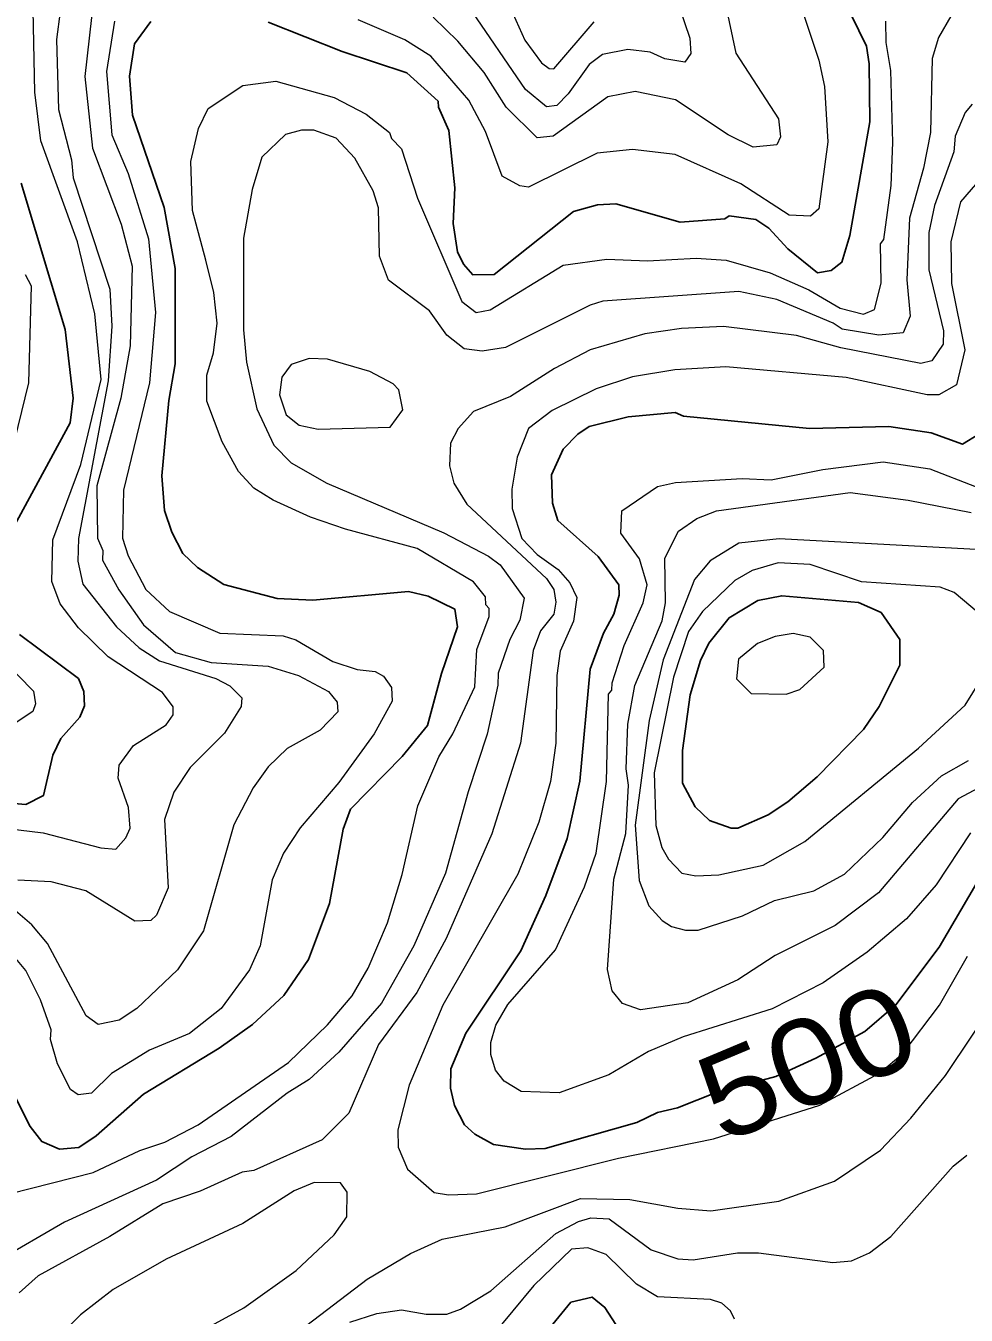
# Model space of a CAD drawing. Extents: x 673.3 to 698.5, y 6984.3 to 7012.3.
# Drawn here: x 689.47 to 690.343, y 7010.225 to 7011.422 of the extents above; entities that cross this region are included whole.
import ezdxf
from ezdxf.enums import TextEntityAlignment as Align

# ---------------------------------------------------------------- set-up
doc = ezdxf.new("R2010")
doc.units = 0
doc.header["$LTSCALE"] = 0.032
doc.layers.add('1', color=7, linetype='Continuous', lineweight=25)
doc.layers.add('2', color=7, linetype='Continuous', lineweight=13)
doc.layers.add('61', color=7, linetype='Continuous')

msp = doc.modelspace()

# ---------------------------------------------------------------- linework, layer by layer
at = {"layer": '1'}
for points in [[(690.2152, 7011.4753), (690.2503, 7011.4034), (690.2528, 7011.3871), (690.2535, 7011.3333), (690.2348, 7011.2277), (690.2275, 7011.2028), (690.2174, 7011.1951), (690.2048, 7011.1931), (690.1773, 7011.2152), (690.1596, 7011.2345), (690.1476, 7011.2424), (690.1229, 7011.2458), (690.1188, 7011.2433), (690.0773, 7011.2401), (690.0176, 7011.2571), (690.0005, 7011.2562), (689.9782, 7011.2501), (689.9048, 7011.1916), (689.8849, 7011.1912), (689.8763, 7011.2011), (689.8707, 7011.2125), (689.8668, 7011.2389), (689.8683, 7011.272), (689.8627, 7011.3252), (689.8529, 7011.3469), (689.8527, 7011.3523), (689.8235, 7011.3787), (689.7637, 7011.3985), (689.6948, 7011.4259)], [(689.5859, 7011.4265), (689.571, 7011.4058), (689.5663, 7011.3757), (689.5689, 7011.3394), (689.5984, 7011.2536), (689.6087, 7011.1971), (689.6085, 7011.1086), (689.6028, 7011.0746), (689.5963, 7011.0046), (689.5988, 7010.9725), (689.6056, 7010.9522), (689.6158, 7010.9323), (689.6295, 7010.9195), (689.6539, 7010.9038), (689.7033, 7010.8906), (689.7365, 7010.889), (689.8251, 7010.8971), (689.8433, 7010.8929), (689.8683, 7010.8806), (689.8706, 7010.8643), (689.8557, 7010.8211), (689.8429, 7010.7727), (689.8192, 7010.7438), (689.7715, 7010.6951), (689.7647, 7010.6765), (689.7519, 7010.6075), (689.7325, 7010.5554), (689.7096, 7010.5221), (689.6805, 7010.495), (689.6494, 7010.4732), (689.5792, 7010.4305), (689.5354, 7010.3916), (689.5192, 7010.381), (689.5013, 7010.3793), (689.4848, 7010.3866), (689.4741, 7010.4004), (689.4458, 7010.4554)], [(689.4657, 7011.2762), (689.5066, 7011.1405), (689.514, 7011.0767), (689.5113, 7011.0538), (689.4535, 7010.9477)], [(690.3527, 7010.6265), (690.3177, 7010.5668), (690.2776, 7010.5133), (690.2487, 7010.4885), (690.2033, 7010.4639), (690.166, 7010.4468), (690.1107, 7010.4319), (690.075, 7010.4177), (690.0564, 7010.4134), (690.0372, 7010.404), (689.9519, 7010.38), (689.9337, 7010.3794), (689.904, 7010.3836), (689.8868, 7010.3932), (689.8773, 7010.402), (689.8679, 7010.4198), (689.8643, 7010.4359), (689.8644, 7010.4541), (689.8783, 7010.4871), (689.9295, 7010.5635), (689.9527, 7010.615), (689.9726, 7010.6678), (689.9841, 7010.721), (689.9937, 7010.8251), (690.0062, 7010.8584), (690.0157, 7010.876), (690.0206, 7010.8939), (690.0203, 7010.9033), (690.0012, 7010.9295), (689.9637, 7010.9632), (689.9587, 7010.9792), (689.958, 7011.0054), (689.9686, 7011.0292), (689.9824, 7011.0432), (689.993, 7011.0502), (690.029, 7011.0593), (690.0727, 7011.0632), (690.0805, 7011.0598), (690.1975, 7011.0486), (690.2711, 7011.0502), (690.3102, 7011.0446), (690.3395, 7011.0341), (690.3546, 7011.0433)], [(689.4642, 7010.8573), (689.5189, 7010.8164), (689.5238, 7010.8043), (689.5246, 7010.7909), (689.5203, 7010.7804), (689.5025, 7010.7608), (689.4951, 7010.7453), (689.4864, 7010.7076), (689.4701, 7010.6993), (689.3878, 7010.7065)], [(689.9038, 7010.1492), (689.9759, 7010.2374), (689.9956, 7010.2421), (690.0075, 7010.2325), (690.0341, 7010.1913)]]:
    msp.add_lwpolyline(points, dxfattribs=at)
msp.add_lwpolyline([(690.1589, 7010.6898), (690.1772, 7010.7018), (690.2044, 7010.725), (690.2476, 7010.769), (690.262, 7010.7905), (690.2811, 7010.8287), (690.2811, 7010.8526), (690.2639, 7010.8776), (690.243, 7010.8869), (690.1716, 7010.8932), (690.1493, 7010.8889), (690.1227, 7010.8728), (690.1038, 7010.8493), (690.0961, 7010.833), (690.0866, 7010.8013), (690.0794, 7010.7496), (690.0794, 7010.7193), (690.0913, 7010.6971), (690.1045, 7010.6846), (690.1248, 7010.6773), (690.1308, 7010.6774)], close=True, dxfattribs=at)
at = {"layer": '2'}
for points in [[(689.502, 7010.8856), (689.4943, 7010.9063), (689.4951, 7010.9451), (689.521, 7011.0151), (689.54, 7011.094), (689.5342, 7011.1551), (689.5179, 7011.2218), (689.484, 7011.3155), (689.4783, 7011.3607), (689.4749, 7011.5286)], [(689.5393, 7011.5043), (689.5247, 7011.3753), (689.532, 7011.3089), (689.5584, 7011.2382), (689.5686, 7011.1991), (689.567, 7011.1254), (689.5581, 7011.0767), (689.5359, 7010.9954), (689.5366, 7010.9466), (689.5415, 7010.9352), (689.5411, 7010.9263), (689.5563, 7010.8987), (689.5791, 7010.8663), (689.6089, 7010.8405), (689.6421, 7010.8312), (689.6948, 7010.8279), (689.7231, 7010.8193), (689.751, 7010.8043), (689.759, 7010.7945), (689.7597, 7010.7854), (689.7432, 7010.7683), (689.7126, 7010.7513), (689.6951, 7010.7345), (689.6811, 7010.715), (689.663, 7010.6805), (689.635, 7010.5822), (689.6107, 7010.5459), (689.5732, 7010.5099), (689.5567, 7010.499), (689.5373, 7010.495)], [(690.0534, 7011.5074), (690.0864, 7011.4108), (690.0873, 7011.3966), (690.0817, 7011.3885), (690.0632, 7011.3918), (690.0496, 7011.3979), (690.0287, 7011.4004), (690.0052, 7011.3958), (689.993, 7011.3866), (689.9735, 7011.3592), (689.963, 7011.3485), (689.9532, 7011.347), (689.9339, 7011.3634), (689.8809, 7011.4407)], [(690.1135, 7011.4701), (690.129, 7011.3969), (690.1686, 7011.3359), (690.1704, 7011.3193), (690.167, 7011.3118), (690.1451, 7011.3097), (690.1219, 7011.321), (690.073, 7011.3538), (690.0355, 7011.3613), (690.0101, 7011.3564), (689.9594, 7011.3198), (689.9446, 7011.3185), (689.916, 7011.3468), (689.8953, 7011.379), (689.8711, 7011.4082), (689.8482, 7011.4303)], [(690.1874, 7011.4463), (690.2062, 7011.3906), (690.2112, 7011.3659), (690.2144, 7011.3148), (690.2061, 7011.2523), (690.1984, 7011.2455), (690.1786, 7011.2465), (690.1338, 7011.2758), (690.0726, 7011.303), (690.033, 7011.3075), (690.0004, 7011.3041), (689.9366, 7011.2727), (689.9285, 7011.2737), (689.9121, 7011.2827), (689.8966, 7011.3241), (689.8813, 7011.3532), (689.8459, 7011.3943), (689.8217, 7011.4095), (689.7786, 7011.4279)], [(689.9164, 7011.4466), (689.9331, 7011.4091), (689.9485, 7011.388), (689.9557, 7011.3828), (689.9601, 7011.3825), (689.9976, 7011.4262)], [(689.5018, 7011.4356), (689.4985, 7011.4098), (689.5002, 7011.3448), (689.5124, 7011.2978), (689.5141, 7011.2813), (689.5481, 7011.1779), (689.5499, 7011.1435), (689.5466, 7011.0928), (689.519, 7010.9463), (689.5183, 7010.9254), (689.523, 7010.9039), (689.5543, 7010.8642), (689.5751, 7010.8449), (689.594, 7010.8328), (689.6463, 7010.8163), (689.6595, 7010.8096), (689.6704, 7010.7983), (689.6698, 7010.7903), (689.6544, 7010.7657), (689.6225, 7010.7336), (689.6074, 7010.7109), (689.5988, 7010.6854), (689.602, 7010.6219), (689.5914, 7010.5967), (689.5859, 7010.5917), (689.5711, 7010.591), (689.5257, 7010.6193), (689.4935, 7010.6275), (689.4627, 7010.6292)], [(689.5523, 7011.4267), (689.5449, 7011.3801), (689.5498, 7011.321), (689.5651, 7011.2854), (689.584, 7011.2246), (689.5905, 7011.1561), (689.5848, 7011.0909), (689.5608, 7010.9912), (689.5596, 7010.9467)], [(689.6996, 7010.9818), (689.6818, 7010.9932), (689.6673, 7011.0085), (689.6522, 7011.0362), (689.638, 7011.074), (689.6379, 7011.098), (689.6443, 7011.1187), (689.6475, 7011.1463), (689.6444, 7011.1749), (689.6372, 7011.2047), (689.6247, 7011.2509), (689.6232, 7011.2965), (689.6304, 7011.3271), (689.6392, 7011.3455), (689.6713, 7011.367), (689.7021, 7011.3711), (689.7561, 7011.3558), (689.7858, 7011.3403), (689.8075, 7011.3234), (689.8093, 7011.3177), (689.8186, 7011.3083), (689.8337, 7011.2624), (689.8746, 7011.1663), (689.888, 7011.1563), (689.901, 7011.1587), (689.9686, 7011.2), (690.0092, 7011.2056), (690.0471, 7011.2042), (690.0922, 7011.2067), (690.1199, 7011.2049), (690.1608, 7011.193), (690.1968, 7011.1771), (690.2258, 7011.1602), (690.2475, 7011.1545), (690.2578, 7011.1591), (690.264, 7011.1835), (690.2633, 7011.2201), (690.2665, 7011.224), (690.2731, 7011.2741), (690.2747, 7011.3139), (690.273, 7011.3809), (690.2684, 7011.407), (690.2681, 7011.4268)], [(690.3285, 7011.4312), (690.317, 7011.4115), (690.3113, 7011.3921), (690.3096, 7011.3232), (690.3033, 7011.2902), (690.2901, 7011.2437), (690.2877, 7011.1864), (690.2909, 7011.1529), (690.2842, 7011.1372), (690.2616, 7011.135), (690.2276, 7011.1407), (690.2193, 7011.1463), (690.167, 7011.1684), (690.1319, 7011.1756), (690.0057, 7011.1666), (689.9939, 7011.1631), (689.9153, 7011.1237), (689.8937, 7011.1203), (689.877, 7011.1224), (689.8609, 7011.135), (689.8447, 7011.1577), (689.8065, 7011.1863), (689.7982, 7011.2085), (689.7974, 7011.2535), (689.7925, 7011.2691), (689.7754, 7011.2994), (689.7581, 7011.3181), (689.7372, 7011.3255), (689.7258, 7011.3255), (689.711, 7011.3216), (689.6891, 7011.3005), (689.6802, 7011.2704), (689.6721, 7011.2251), (689.6721, 7011.1402), (689.6747, 7011.1102), (689.6845, 7011.0666), (689.7002, 7011.0329), (689.7164, 7011.0166), (689.7494, 7010.9976)], [(690.3485, 7011.3497), (690.3419, 7011.3419), (690.3325, 7011.3199), (690.3314, 7011.3053), (690.3134, 7011.2554), (690.308, 7011.2304), (690.3082, 7011.1957), (690.3219, 7011.1391), (690.3214, 7011.1268), (690.311, 7011.1113), (690.3007, 7011.1089), (690.2264, 7011.1234), (690.1854, 7011.1349), (690.1176, 7011.1431), (690.0786, 7011.1414), (690.0444, 7011.1364), (689.9939, 7011.1216), (689.9606, 7011.1042), (689.9199, 7011.0781), (689.8856, 7011.0642), (689.8714, 7011.0486), (689.8641, 7011.035), (689.8633, 7011.0139), (689.8673, 7010.9977), (689.8792, 7010.9781), (689.9532, 7010.9091), (689.9601, 7010.899), (689.9619, 7010.8874), (689.9602, 7010.876), (689.9478, 7010.8606), (689.9409, 7010.8423), (689.9292, 7010.7564), (689.9024, 7010.6721), (689.8603, 7010.5749), (689.8328, 7010.5247), (689.7973, 7010.4767), (689.7697, 7010.4129), (689.7451, 7010.388), (689.6816, 7010.3596), (689.6707, 7010.358), (689.6319, 7010.3403), (689.5971, 7010.3287), (689.548, 7010.2984), (689.4815, 7010.2619), (689.464, 7010.2461)], [(690.3772, 7011.3047), (690.3375, 7011.259), (690.3285, 7011.2219), (690.3293, 7011.1832), (690.3414, 7011.1215), (690.3338, 7011.089), (690.3173, 7011.0797), (690.3065, 7011.0796), (690.2314, 7011.0958), (690.1197, 7011.1056), (690.0724, 7011.1031), (690.033, 7011.0965), (689.9994, 7011.0852), (689.9586, 7011.0653), (689.9367, 7011.0484), (689.9262, 7011.022), (689.9212, 7010.9922), (689.9213, 7010.9741), (689.9305, 7010.9465), (689.9447, 7010.9316), (689.964, 7010.9177), (689.9749, 7010.9053), (689.9813, 7010.8916), (689.9783, 7010.8697), (689.9661, 7010.8418), (689.9628, 7010.8192), (689.9619, 7010.7564), (689.9569, 7010.7206), (689.9462, 7010.6831), (689.9268, 7010.6347), (689.8571, 7010.513), (689.8257, 7010.4388), (689.8153, 7010.3974), (689.8155, 7010.3812), (689.8242, 7010.3608), (689.849, 7010.3392), (689.8622, 7010.3369), (689.8882, 7010.3378), (690.02, 7010.3709), (690.1083, 7010.3889), (690.2069, 7010.4201), (690.2624, 7010.45), (690.2844, 7010.4685), (690.318, 7010.513), (690.3441, 7010.5586)], [(689.4695, 7011.1916), (689.4749, 7011.181), (689.4725, 7011.091), (689.4492, 7010.9958)], [(690.3469, 7010.6731), (690.3149, 7010.6248), (690.2874, 7010.5932), (690.2508, 7010.5623), (690.2101, 7010.5338), (690.1626, 7010.5096), (690.0801, 7010.4838), (690.0481, 7010.4702), (690.0111, 7010.4485), (689.965, 7010.4316), (689.9297, 7010.4329), (689.9141, 7010.4425), (689.9058, 7010.4526), (689.9017, 7010.4672), (689.9017, 7010.4785), (689.9064, 7010.4944), (689.9173, 7010.5136), (689.9615, 7010.5645), (689.9884, 7010.6228), (689.9994, 7010.6542), (690.0091, 7010.7206), (690.0107, 7010.8018), (690.014, 7010.8055), (690.0141, 7010.8124), (690.0254, 7010.847), (690.0429, 7010.8867), (690.0466, 7010.9033), (690.0396, 7010.9276), (690.0223, 7010.9513), (690.0233, 7010.9721), (690.0562, 7010.9947), (690.073, 7010.9982), (690.135, 7011.0022), (690.1619, 7011.0009), (690.2098, 7011.0104), (690.2659, 7011.0176), (690.3092, 7011.0111), (690.3522, 7010.9942)], [(689.7494, 7010.9976), (689.858, 7010.9515), (689.8995, 7010.93), (689.9103, 7010.9218), (689.9326, 7010.8911), (689.9285, 7010.8705), (689.9193, 7010.8525), (689.9083, 7010.8212), (689.908, 7010.8102), (689.8983, 7010.7646), (689.8805, 7010.7112), (689.8595, 7010.6355), (689.83, 7010.5681), (689.8002, 7010.515), (689.7606, 7010.4693), (689.7331, 7010.4441), (689.7126, 7010.4313), (689.6606, 7010.391), (689.6242, 7010.3723), (689.5912, 7010.3505), (689.506, 7010.3115), (689.4427, 7010.2751)], [(690.412, 7010.7455), (690.3354, 7010.7045), (690.2613, 7010.6174), (690.2212, 7010.587), (690.1656, 7010.5591), (690.1308, 7010.5365), (690.0845, 7010.5151), (690.0405, 7010.5087), (690.0238, 7010.5146), (690.0143, 7010.5265), (690.01, 7010.5463), (690.0157, 7010.63), (690.027, 7010.6724), (690.0295, 7010.7173), (690.0271, 7010.7325), (690.0288, 7010.7739), (690.0354, 7010.8098), (690.0606, 7010.87), (690.0637, 7010.8867), (690.063, 7010.9281), (690.0759, 7010.9531), (690.0927, 7010.965), (690.1112, 7010.9719), (690.235, 7010.9891), (690.2891, 7010.9819), (690.3474, 7010.9705)], [(689.4559, 7010.3381), (689.5325, 7010.3576), (689.5757, 7010.3782), (689.599, 7010.3858), (689.63, 7010.4021), (689.7137, 7010.4599), (689.7501, 7010.4947), (689.773, 7010.5218), (689.7879, 7010.5475), (689.8056, 7010.5896), (689.8193, 7010.6343), (689.8339, 7010.6982), (689.8535, 7010.7437), (689.8665, 7010.765), (689.8868, 7010.8086), (689.8886, 7010.8432), (689.9, 7010.8739), (689.9, 7010.8815), (689.8969, 7010.8849), (689.8966, 7010.8921), (689.8854, 7010.9061), (689.8333, 7010.937), (689.7668, 7010.9549), (689.7342, 7010.9662), (689.6996, 7010.9818)], [(689.5596, 7010.9467), (689.5649, 7010.9304), (689.5815, 7010.899), (689.6034, 7010.8786), (689.6502, 7010.8586), (689.7089, 7010.8561), (689.7206, 7010.8523), (689.7549, 7010.8321), (689.7776, 7010.8247), (689.7942, 7010.823), (689.8019, 7010.8185), (689.8094, 7010.8079), (689.8101, 7010.7953), (689.7932, 7010.7651), (689.7604, 7010.7199), (689.7247, 7010.6778), (689.7093, 7010.6542), (689.6987, 7010.6294), (689.6874, 7010.5681), (689.6775, 7010.546), (689.6513, 7010.51), (689.6218, 7010.4868), (689.5848, 7010.4714), (689.5494, 7010.4495), (689.5311, 7010.4314), (689.5185, 7010.4297), (689.5115, 7010.4349), (689.4995, 7010.4587), (689.493, 7010.4812), (689.4935, 7010.4902), (689.4838, 7010.5179), (689.47, 7010.5453), (689.4578, 7010.56)], [(690.3691, 7010.9353), (690.1693, 7010.9459), (690.1318, 7010.942), (690.1053, 7010.9256), (690.0906, 7010.9083), (690.0615, 7010.8337), (690.0487, 7010.7774), (690.0357, 7010.6801), (690.0393, 7010.6288), (690.0484, 7010.6054), (690.0605, 7010.5916), (690.0692, 7010.5862), (690.0823, 7010.5828), (690.0942, 7010.5828), (690.1352, 7010.596), (690.1649, 7010.6102), (690.2014, 7010.6193), (690.2299, 7010.6346), (690.2655, 7010.6688), (690.293, 7010.7013), (690.32, 7010.7259), (690.345, 7010.7401)], [(690.3608, 7010.8719), (690.3316, 7010.8963), (690.3186, 7010.9011), (690.2456, 7010.906), (690.1981, 7010.9223), (690.1683, 7010.9239), (690.1442, 7010.9165), (690.1281, 7010.9075), (690.0981, 7010.8785), (690.0851, 7010.8599), (690.0711, 7010.8176), (690.0531, 7010.7287), (690.0549, 7010.6799), (690.0604, 7010.6594), (690.0665, 7010.6486), (690.0789, 7010.6356), (690.0918, 7010.6333), (690.1131, 7010.634), (690.1543, 7010.6431), (690.193, 7010.6649), (690.2986, 7010.7517), (690.3419, 7010.7917), (690.3617, 7010.8236)], [(689.4324, 7010.6797), (689.4861, 7010.6732), (689.5395, 7010.6591), (689.5537, 7010.658), (689.563, 7010.6685), (689.5669, 7010.6773), (689.5654, 7010.6965), (689.5556, 7010.7239), (689.5568, 7010.736), (689.57, 7010.7542), (689.6003, 7010.7735), (689.6068, 7010.7826), (689.6068, 7010.7901), (689.597, 7010.8034), (689.5463, 7010.8365), (689.5188, 7010.8633), (689.502, 7010.8856)], [(689.4347, 7010.8477), (689.477, 7010.8046), (689.4789, 7010.793), (689.4765, 7010.7858), (689.4563, 7010.7724)], [(689.5373, 7010.495), (689.5259, 7010.5032), (689.49, 7010.5703), (689.4757, 7010.5876), (689.456, 7010.6043)], [(689.7244, 7010.2111), (689.7868, 7010.2588), (689.827, 7010.2824), (689.8566, 7010.2957), (689.9148, 7010.3072), (689.9847, 7010.3335), (690.0306, 7010.3327), (690.0753, 7010.3245), (690.1059, 7010.3222), (690.1688, 7010.3311), (690.2207, 7010.3497), (690.2632, 7010.3784), (690.2913, 7010.408), (690.3237, 7010.4478), (690.3744, 7010.5236)], [(689.7708, 7010.2187), (689.7959, 7010.2268), (689.8187, 7010.2301), (689.8415, 7010.2261), (689.8609, 7010.2261), (689.8734, 7010.2307), (689.9017, 7010.2479), (689.9619, 7010.301), (689.9831, 7010.3123), (689.9945, 7010.3156), (690.0114, 7010.3148), (690.0505, 7010.2858), (690.0753, 7010.2774), (690.0894, 7010.2767), (690.1307, 7010.283), (690.1502, 7010.2831), (690.2191, 7010.2742), (690.2364, 7010.2756), (690.253, 7010.2832), (690.2728, 7010.2983), (690.3306, 7010.3635), (690.3433, 7010.3737)], [(690.1279, 7010.2215), (690.124, 7010.2293), (690.116, 7010.2365), (690.1056, 7010.2399), (690.0562, 7010.2424), (690.0367, 7010.2539), (690.0087, 7010.2816), (689.9918, 7010.2879), (689.9764, 7010.2864), (689.9416, 7010.2529), (689.9025, 7010.2057)]]:
    msp.add_lwpolyline(points, dxfattribs=at)
for points in [[(689.8082, 7011.0497), (689.82, 7011.0657), (689.8163, 7011.0845), (689.811, 7011.0901), (689.7893, 7011.1015), (689.75, 7011.113), (689.733, 7011.1135), (689.7162, 7011.1079), (689.7077, 7011.096), (689.7055, 7011.0796), (689.7118, 7011.0612), (689.7238, 7011.0517), (689.7415, 7011.0478)], [(690.1756, 7010.8019), (690.1883, 7010.8061), (690.2109, 7010.827), (690.2103, 7010.8423), (690.1981, 7010.8547), (690.1821, 7010.858), (690.1656, 7010.8555), (690.1492, 7010.849), (690.1314, 7010.8343), (690.1297, 7010.8161), (690.1433, 7010.8025)], [(689.721, 7010.2668), (689.7563, 7010.2997), (689.768, 7010.3164), (689.7682, 7010.3393), (689.762, 7010.3482), (689.7377, 7010.3483), (689.7191, 7010.3407), (689.6715, 7010.3104), (689.6002, 7010.2772), (689.551, 7010.249), (689.5209, 7010.2255), (689.4905, 7010.1951), (689.4856, 7010.1762), (689.4863, 7010.1644), (689.4964, 7010.1585), (689.5179, 7010.1562), (689.5299, 7010.1591), (689.572, 7010.1792), (689.6054, 7010.1874), (689.6288, 7010.2083), (689.6725, 7010.2322)]]:
    msp.add_lwpolyline(points, close=True, dxfattribs=at)

# ---------------------------------------------------------------- texts
at = {"layer": '61', "width": 1.15}
msp.add_text('500', height=0.08, rotation=22.751, dxfattribs=at).set_placement((690.2107, 7010.4236), align=Align.CENTER)

doc.saveas('drawing.dxf')
